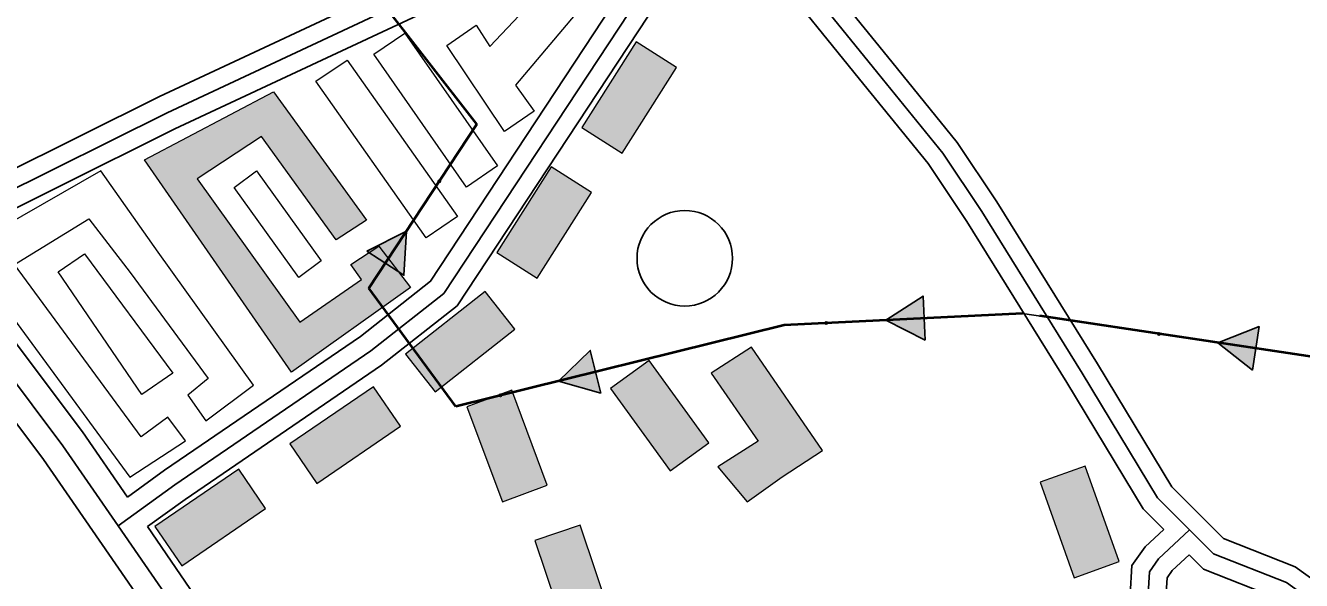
# Model space of a CAD drawing. Extents: x -64005 to -55000, y -89025 to -80000.
# Drawn here: x -63500 to -62966, y -81770 to -81537 of the extents above; entities that cross this region are included whole.
import ezdxf

# ---------------------------------------------------------------- set-up
doc = ezdxf.new("R2010")
doc.units = 0
doc.header["$LTSCALE"] = 32
doc.linetypes.add('DOT_DASHED', pattern=[7.7, 5, -1.2, 0.3, -1.2])
doc.linetypes.add('LONG_DASHED', pattern=[7.5, 6, -1.5])
for name, color, linetype, lineweight in [('10', 7, 'Continuous', 25), ('18', 7, 'Continuous', 25), ('21', 7, 'Continuous', 25), ('39', 7, 'LONG_DASHED', 25), ('6', 7, 'Continuous', 25), ('7', 7, 'Continuous', 13)]:
    doc.layers.add(name, color=color, linetype=linetype, lineweight=lineweight)

msp = doc.modelspace()

# ---------------------------------------------------------------- hatches: boundary and pattern name
at = {"layer": '18'}
for points in [[(-63357.1, -81631.85), (-63340.57, -81623.53), (-63341.63, -81642)], [(-63123.41, -81669.22), (-63139.87, -81660.77), (-63124.32, -81650.74)], [(-62986.39, -81681.78), (-63000.86, -81670.25), (-62983.64, -81663.49)], [(-63259.18, -81691.42), (-63276.96, -81686.3), (-63263.63, -81673.46)]]:
    msp.add_hatch(color=256, dxfattribs=at).paths.add_polyline_path(points)
at = {"layer": '7'}
for points in [[(-63244.36, -81544.28), (-63267.19, -81580.14), (-63250.32, -81590.88), (-63227.49, -81555.02)], [(-63363.85, -81637.45), (-63352.11, -81629.87), (-63338.84, -81647.12), (-63388.69, -81682.63), (-63450.27, -81593.67), (-63396.27, -81565.23), (-63357.22, -81618.87), (-63369.92, -81627.22), (-63401.2, -81583.91), (-63428.1, -81601.63), (-63385.13, -81661.59), (-63359.33, -81643.74)], [(-63279.91, -81596.54), (-63302.74, -81632.4), (-63285.87, -81643.14), (-63263.04, -81607.28)], [(-63307.54, -81648.82), (-63340.95, -81675.09), (-63328.58, -81690.82), (-63295.17, -81664.55)], [(-63212.94, -81682.95), (-63193.35, -81711.42), (-63210.21, -81722.23), (-63197.89, -81736.82), (-63183.23, -81726.33), (-63166.47, -81715.42), (-63196.18, -81672.04)], [(-63255.11, -81689.38), (-63230.21, -81723.82), (-63214.01, -81712.1), (-63238.91, -81677.66)], [(-63354.3, -81688.66), (-63389.4, -81712.63), (-63378.12, -81729.14), (-63343.02, -81705.17)], [(-63315.24, -81697.08), (-63300.35, -81736.89), (-63281.62, -81729.88), (-63296.51, -81690.07)], [(-63410.77, -81723.16), (-63445.87, -81747.13), (-63434.59, -81763.64), (-63399.49, -81739.67)], [(-63075.31, -81728.61), (-63061.02, -81768.64), (-63042.19, -81761.91), (-63056.48, -81721.88)], [(-63286.76, -81752.99), (-63273.34, -81793.31), (-63254.36, -81786.99), (-63267.78, -81746.67)]]:
    msp.add_hatch(color=256, dxfattribs=at).paths.add_polyline_path(points)

# ---------------------------------------------------------------- linework, layer by layer
at = {"layer": '10'}
msp.add_circle((-63224.05, -81634.88), 20, dxfattribs=at)
at = {"layer": '18'}
msp.add_line((-63189.6, -81664.64), (-63261.41, -81682.44), dxfattribs=at)
at = {"layer": '18', "linetype": 'DOT_DASHED', "lineweight": 40}
for points in [[(-63319.9, -81696.94), (-63356.25, -81647.41), (-63311.14, -81578.71), (-63453.62, -81395.17), (-63417.75, -81363.38), (-63484.38, -81297.76), (-63531.53, -81193.17), (-63540.75, -81113.2), (-63482.33, -81102.94), (-63396.22, -81090.64), (-63407.47, -81009.99), (-63341.86, -81008.96), (-63335.71, -81025.37), (-63210.66, -80994.61), (-63202.46, -80898.22), (-63214.48, -80831.59)], [(-62220.05, -81694.83), (-62338.5, -81714.26), (-62510.53, -81742.53), (-62762.72, -81705.04), (-62917.22, -81682.84), (-63082.62, -81657.94), (-63182.49, -81662.88), (-63319.9, -81696.94)]]:
    msp.add_lwpolyline(points, dxfattribs=at)
at = {"layer": '18'}
for points in [[(-63313.13, -81581.74), (-63311.14, -81578.71), (-63354.28, -81523.13)], [(-63319.9, -81696.94), (-63356.25, -81647.41), (-63349.37, -81636.93)], [(-63050.3, -81662.81), (-63082.62, -81657.94), (-63123.87, -81659.98)], [(-62911.86, -81683.61), (-62917.22, -81682.84), (-62985.02, -81672.63)]]:
    msp.add_lwpolyline(points, dxfattribs=at)
for points in [[(-63357.1, -81631.85), (-63340.57, -81623.53), (-63341.63, -81642)], [(-63123.41, -81669.22), (-63139.87, -81660.77), (-63124.32, -81650.74)], [(-62986.39, -81681.78), (-63000.86, -81670.25), (-62983.64, -81663.49)], [(-63259.18, -81691.42), (-63276.96, -81686.3), (-63263.63, -81673.46)]]:
    msp.add_lwpolyline(points, close=True, dxfattribs=at)
for centre in [(-63326.85, -81602.64), (-63164.84, -81662.01), (-63025.58, -81666.53), (-63301.22, -81692.31)]:
    msp.add_circle(centre, 0.5, dxfattribs=at)
at = {"layer": '21'}
for points in [[(-63007.5, -81743.27), (-63020.24, -81730.52), (-63051.33, -81679.09), (-63093.42, -81611.3), (-63110.06, -81586.34), (-63137.42, -81552.69), (-63178.81, -81501.6), (-63201.12, -81475.9)], [(-63534.99, -81629.18), (-63437.45, -81580.68), (-63299.83, -81516.24), (-63273.96, -81503.31), (-63246.36, -81494.3), (-63230.15, -81492.07)], [(-63457.38, -81734.84), (-63441.81, -81723.57), (-63359.85, -81667.6), (-63330.45, -81644.5), (-63230.15, -81492.07)], [(-63448.93, -81747.24), (-63433.19, -81735.85), (-63350.97, -81679.7), (-63319.27, -81654.78), (-63209.95, -81488.65)], [(-63023.58, -81748.4), (-63032.14, -81739.84), (-63064.13, -81686.93), (-63106.04, -81619.42), (-63122.14, -81595.26), (-63149.06, -81562.15), (-63190.29, -81511.24), (-63209.95, -81488.65)], [(-63544.14, -81616.98), (-63443.97, -81567.18), (-63336.93, -81517.05)], [(-63007.5, -81743.27), (-62998.54, -81752.23), (-62968.58, -81764.01), (-62931.86, -81790.42), (-62904.69, -81830.04), (-62880.67, -81875.25), (-62853.76, -81917.03), (-62831.14, -81971.66)], [(-63146.46, -81871.84), (-63087.24, -81856.59), (-63056.71, -81846.77), (-63031.25, -81840.02), (-63027.42, -81837.07), (-63026.81, -81834.61), (-63029.25, -81820.94), (-63037.59, -81775.86), (-63036.87, -81763.55), (-63031.39, -81755.72), (-63023.58, -81748.4)], [(-63142.72, -81886.36), (-63083.06, -81871.01), (-63052.49, -81861.17), (-63024.49, -81853.74), (-63014.14, -81845.77), (-63011.47, -81835.13), (-63014.49, -81818.26), (-63022.51, -81774.92), (-63022.15, -81768.67), (-63019.99, -81765.6), (-63012.97, -81759.01)], [(-63012.97, -81759.01), (-63006.94, -81765.05), (-62975.82, -81777.29), (-62942.74, -81801.06), (-62917.55, -81837.82), (-62893.63, -81882.85), (-62867.1, -81924.01), (-62845, -81977.4)]]:
    msp.add_lwpolyline(points, dxfattribs=at)
at = {"layer": '39', "linetype": 'DOT_DASHED'}
for points in [[(-63012.8, -81748.57), (-63026.19, -81735.18), (-63057.73, -81683.01), (-63099.73, -81615.36), (-63116.1, -81590.8), (-63143.24, -81557.42), (-63184.55, -81506.42), (-63210.78, -81476.27)], [(-63461.23, -81746.88), (-63437.5, -81729.71), (-63355.41, -81673.65), (-63324.86, -81649.64), (-63214.8, -81482.38)], [(-63548.66, -81627.6), (-63440.71, -81573.93), (-63325.56, -81520.01)], [(-63144.59, -81879.1), (-63085.15, -81863.8), (-63054.6, -81853.97), (-63027.87, -81846.88), (-63020.78, -81841.42), (-63019.14, -81834.87), (-63021.87, -81819.6), (-63030.05, -81775.39), (-63029.51, -81766.11), (-63025.69, -81760.66), (-63012.8, -81748.57)], [(-63012.8, -81748.57), (-63002.74, -81758.64), (-62972.2, -81770.65), (-62937.3, -81795.74), (-62911.12, -81833.93), (-62887.15, -81879.05), (-62860.43, -81920.52), (-62838.07, -81974.53)]]:
    msp.add_lwpolyline(points, dxfattribs=at)
at = {"layer": '39', "linetype": 'Continuous'}
for points in [[(-63461.23, -81746.88), (-63484.34, -81713.36), (-63548.66, -81627.6)], [(-63402.73, -81831.87), (-63403.85, -81830.08), (-63461.23, -81746.88)]]:
    msp.add_lwpolyline(points, dxfattribs=at)
at = {"layer": '6'}
msp.add_line((-63448.93, -81747.24), (-63398.35, -81821.31), dxfattribs=at)
for points in [[(-63607.97, -81561.63), (-63569.11, -81617), (-63492.46, -81719.2), (-63417.3, -81828.18), (-63415.96, -81830.3)], [(-63534.99, -81629.18), (-63476.22, -81707.52), (-63457.38, -81734.84)]]:
    msp.add_lwpolyline(points, dxfattribs=at)
at = {"layer": '7'}
for points in [[(-63323.72, -81545.79), (-63311.33, -81537.34), (-63305.66, -81546.21), (-63261.37, -81499.37), (-63250.21, -81509.39), (-63294.89, -81562.38), (-63287.11, -81573.28), (-63299.5, -81581.73)], [(-63354.26, -81549.43), (-63341.27, -81540.57), (-63302.38, -81596.24), (-63315.37, -81605.1)], [(-63244.36, -81544.28), (-63267.19, -81580.14), (-63250.32, -81590.88), (-63227.49, -81555.02)], [(-63378.43, -81560.77), (-63365.38, -81551.87), (-63319.25, -81617.37), (-63332.3, -81626.27)], [(-63363.85, -81637.45), (-63352.11, -81629.87), (-63338.84, -81647.12), (-63388.69, -81682.63), (-63450.27, -81593.67), (-63396.27, -81565.23), (-63357.22, -81618.87), (-63369.92, -81627.22), (-63401.2, -81583.91), (-63428.1, -81601.63), (-63385.13, -81661.59), (-63359.33, -81643.74)], [(-63526.24, -81631.29), (-63456.41, -81726.47), (-63433.07, -81711.34), (-63440.39, -81701.34), (-63451.67, -81709.6), (-63504.57, -81637.45), (-63473.52, -81618.39), (-63456.24, -81640.83), (-63423.52, -81685.28), (-63432.06, -81692.15), (-63424.59, -81702.95), (-63404.52, -81687.95), (-63444.46, -81632.26), (-63468.47, -81598.28)], [(-63412.72, -81605.31), (-63403.28, -81598.29), (-63376.21, -81635.94), (-63385.66, -81642.96)], [(-63279.91, -81596.54), (-63302.74, -81632.4), (-63285.87, -81643.14), (-63263.04, -81607.28)], [(-63486.29, -81640.59), (-63475.27, -81633.01), (-63438.32, -81683), (-63451.31, -81691.86)], [(-63307.54, -81648.82), (-63340.95, -81675.09), (-63328.58, -81690.82), (-63295.17, -81664.55)], [(-63212.94, -81682.95), (-63193.35, -81711.42), (-63210.21, -81722.23), (-63197.89, -81736.82), (-63183.23, -81726.33), (-63166.47, -81715.42), (-63196.18, -81672.04)], [(-63255.11, -81689.38), (-63230.21, -81723.82), (-63214.01, -81712.1), (-63238.91, -81677.66)], [(-63354.3, -81688.66), (-63389.4, -81712.63), (-63378.12, -81729.14), (-63343.02, -81705.17)], [(-63315.24, -81697.08), (-63300.35, -81736.89), (-63281.62, -81729.88), (-63296.51, -81690.07)], [(-63410.77, -81723.16), (-63445.87, -81747.13), (-63434.59, -81763.64), (-63399.49, -81739.67)], [(-63075.31, -81728.61), (-63061.02, -81768.64), (-63042.19, -81761.91), (-63056.48, -81721.88)], [(-63286.76, -81752.99), (-63273.34, -81793.31), (-63254.36, -81786.99), (-63267.78, -81746.67)]]:
    msp.add_lwpolyline(points, close=True, dxfattribs=at)

doc.saveas('drawing.dxf')
